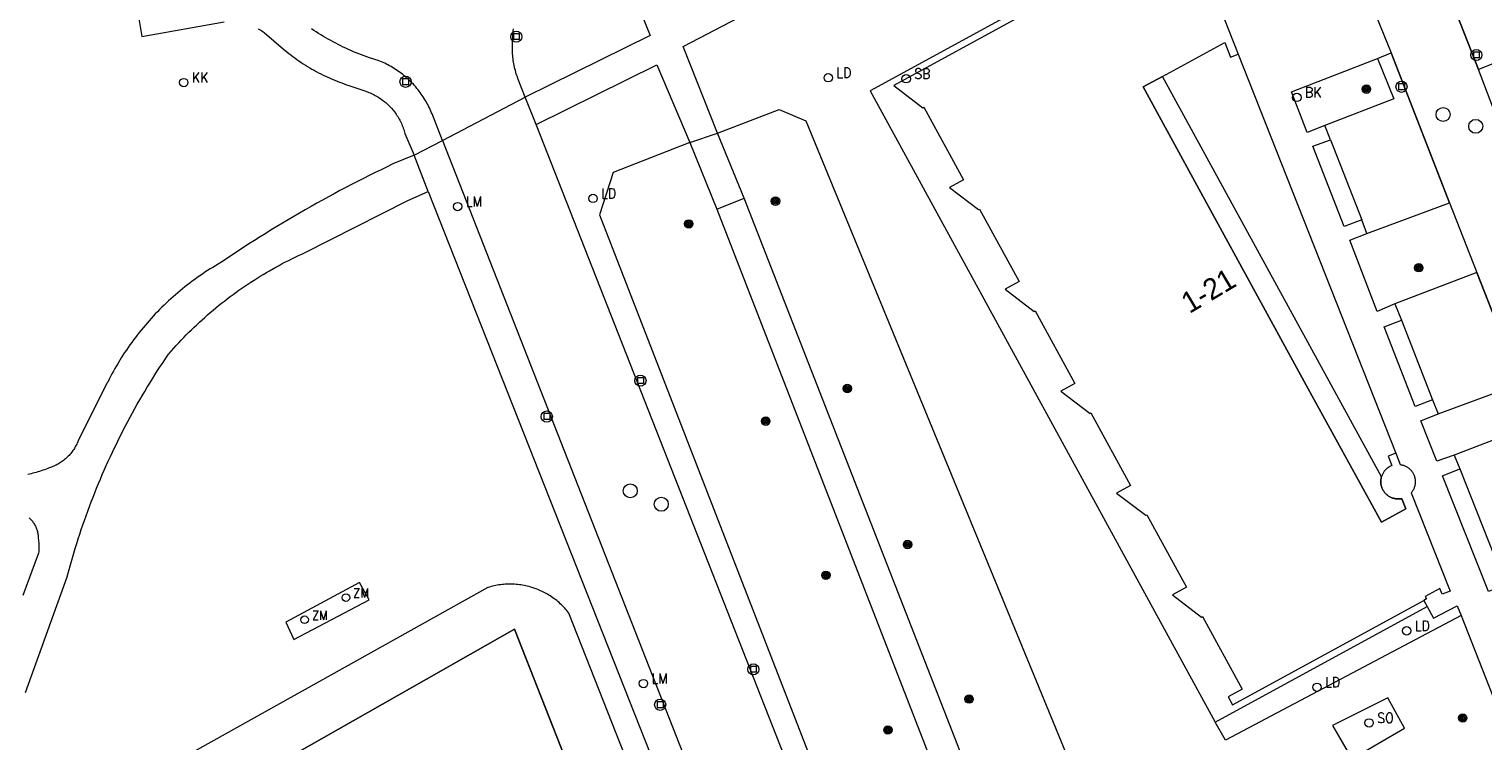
# Model space of a CAD drawing. Header units: metres. Extents: x 138165 to 154469, y 480134 to 494189.
# Tile 502 of 656: x 146039 to 146126, y 487595 to 487637. Entities that reach past the tile are written whole.
import ezdxf

# ---------------------------------------------------------------- set-up
doc = ezdxf.new("R2010")
doc.units = ezdxf.units.M
doc.header["$LTSCALE"] = 0.001
doc.header["$MEASUREMENT"] = 0
for name, color, linetype, lineweight in [('Level 5', 7, 'Continuous', 0), ('TOP-L-topo objecten punt', 7, 'Continuous', 0), ('TOP-L-topo objecten vlak', 7, 'Continuous', 0), ('TOP-L-verharding molgoot', 7, 'Continuous', 0), ('TOP-L-water beschoeiing', 7, 'Continuous', 0), ('TOP-T-topo huisnummering naamgeving', 7, 'Continuous', 0)]:
    doc.layers.add(name, color=color, linetype=linetype, lineweight=lineweight)
doc.styles.add('Style-INTL_ISO', font='INTL_ISO.shx')
doc.styles.add('Style-STANDARD', font='STANDARD.shx')

# ---------------------------------------------------------------- blocks, each defined once
blk = doc.blocks.new('24')
at = {"layer": 'TOP-L-topo objecten punt', "color": 7, "linetype": 'Continuous', "lineweight": 0}
for radius in [0.025, 0.0182, 0.0115, 0.005]:
    blk.add_circle((0, 0), radius, dxfattribs=at)
blk = doc.blocks.new('304')
at = {"layer": 'TOP-L-topo objecten punt', "color": 7, "linetype": 'Continuous', "lineweight": 0}
blk.add_circle((0, 0), 0.0225, dxfattribs=at)
at = {"layer": 'TOP-L-topo objecten punt', "color": 7, "linetype": 'Continuous', "lineweight": 0, "style": 'Style-STANDARD'}
blk.add_text('ZM', height=0.054, dxfattribs=at).set_placement((0.0435, 0))
blk = doc.blocks.new('129')
at = {"layer": 'TOP-L-topo objecten punt', "color": 7, "linetype": 'Continuous', "lineweight": 0}
blk.add_circle((0, 0), 0.025, dxfattribs=at)
at = {"layer": 'TOP-L-topo objecten punt', "color": 7, "linetype": 'Continuous', "lineweight": 0, "style": 'Style-STANDARD'}
blk.add_text('SO', height=0.06, dxfattribs=at).set_placement((0.0483, 0))
blk = doc.blocks.new('39')
at = {"layer": 'TOP-L-topo objecten punt', "color": 7, "linetype": 'Continuous', "lineweight": 0}
for p, q in [((0.0175, 0.0175), (-0.0175, 0.0175)), ((-0.0175, 0.0175), (-0.0175, -0.0175)), ((0.0175, 0.0175), (0.0175, -0.0175)), ((0.0175, -0.0175), (-0.0175, -0.0175))]:
    blk.add_line(p, q, dxfattribs=at)
blk.add_circle((0, 0), 0.0332, dxfattribs=at)
blk = doc.blocks.new('121')
at = {"layer": 'TOP-L-topo objecten punt', "color": 7, "linetype": 'Continuous', "lineweight": 0}
blk.add_circle((0, 0), 0.025, dxfattribs=at)
at = {"layer": 'TOP-L-topo objecten punt', "color": 7, "linetype": 'Continuous', "lineweight": 0, "style": 'Style-STANDARD'}
blk.add_text('LD', height=0.06, dxfattribs=at).set_placement((0.0483, 0))
blk = doc.blocks.new('*U13')
at = {"layer": 'Level 5', "color": 7, "linetype": 'Continuous', "lineweight": 0}
blk.add_circle((0, 0), 0.0415, dxfattribs=at)
blk = doc.blocks.new('150')
at = {"layer": 'Level 5', "color": 7, "linetype": 'Continuous', "lineweight": 0}
blk.add_blockref('*U13', (0, 0), dxfattribs=at)
blk = doc.blocks.new('72')
at = {"layer": 'TOP-L-topo objecten punt', "color": 7, "linetype": 'Continuous', "lineweight": 0}
blk.add_circle((0, 0), 0.025, dxfattribs=at)
at = {"layer": 'TOP-L-topo objecten punt', "color": 7, "linetype": 'Continuous', "lineweight": 0, "style": 'Style-STANDARD'}
blk.add_text('BK', height=0.06, dxfattribs=at).set_placement((0.0483, 0))
blk = doc.blocks.new('16')
at = {"layer": 'TOP-L-topo objecten punt', "color": 7, "linetype": 'Continuous', "lineweight": 0}
blk.add_circle((0, 0), 0.025, dxfattribs=at)
at = {"layer": 'TOP-L-topo objecten punt', "color": 7, "linetype": 'Continuous', "lineweight": 0, "style": 'Style-STANDARD'}
blk.add_text('LM', height=0.06, dxfattribs=at).set_placement((0.0483, 0))
blk = doc.blocks.new('119')
at = {"layer": 'TOP-L-topo objecten punt', "color": 7, "linetype": 'Continuous', "lineweight": 0}
blk.add_circle((0, 0), 0.025, dxfattribs=at)
at = {"layer": 'TOP-L-topo objecten punt', "color": 7, "linetype": 'Continuous', "lineweight": 0, "style": 'Style-STANDARD'}
blk.add_text('KK', height=0.06, dxfattribs=at).set_placement((0.0483, 0))
blk = doc.blocks.new('175')
at = {"layer": 'TOP-L-topo objecten punt', "color": 7, "linetype": 'Continuous', "lineweight": 0}
blk.add_circle((0, 0), 0.025, dxfattribs=at)
at = {"layer": 'TOP-L-topo objecten punt', "color": 7, "linetype": 'Continuous', "lineweight": 0, "style": 'Style-STANDARD'}
blk.add_text('SB', height=0.06, dxfattribs=at).set_placement((0.0483, 0))

msp = doc.modelspace()

# ---------------------------------------------------------------- linework, layer by layer
at = {"layer": 'TOP-L-topo objecten vlak', "flags": 128}
for points in [[(146080.163, 487630.656), (146078.107, 487635.812), (146088.494, 487641.238), (146105.573, 487649.787)], [(146072.211, 487646.185), (146076.152, 487636.472), (146068.732, 487632.797)], [(146108.091, 487642.973), (146111.084, 487635.371)], [(146125.351, 487634.456), (146122.819, 487640.93)], [(146118.647, 487639.204), (146120.17, 487635.433)], [(146045.644, 487638.313), (146045.958, 487636.413), (146050.852, 487637.275)], [(146097.976, 487637.955), (146089.221, 487633.179), (146109.709, 487595.656)], [(146098.165, 487637.619), (146090.62, 487633.494), (146092.348, 487632.175), (146092.406, 487632.207), (146094.763, 487627.897), (146093.928, 487627.44), (146095.657, 487626.122), (146095.715, 487626.152), (146098.072, 487621.842), (146097.238, 487621.385), (146098.967, 487620.068), (146099.025, 487620.1), (146101.382, 487615.787), (146100.548, 487615.331), (146102.277, 487614.012), (146102.334, 487614.044), (146104.692, 487609.733), (146103.857, 487609.276), (146105.586, 487607.958), (146105.644, 487607.989), (146108.001, 487603.678), (146107.167, 487603.221), (146108.896, 487601.903), (146108.954, 487601.935), (146111.311, 487597.623), (146110.476, 487597.167), (146110.74, 487596.684), (146122.099, 487602.896)], [(146052.875, 487636.866), (146052.949, 487636.825), (146053.022, 487636.783), (146053.094, 487636.739), (146053.165, 487636.693), (146053.235, 487636.645), (146054.376, 487635.666), (146054.457, 487635.598), (146054.574, 487635.502), (146054.692, 487635.407), (146054.811, 487635.315), (146054.931, 487635.223), (146055.052, 487635.134), (146055.175, 487635.046), (146055.298, 487634.96), (146055.423, 487634.875), (146055.549, 487634.792), (146055.676, 487634.71), (146055.805, 487634.631), (146055.934, 487634.553), (146056.064, 487634.477), (146056.195, 487634.402), (146056.327, 487634.329), (146056.46, 487634.258), (146056.595, 487634.189), (146056.729, 487634.122), (146056.865, 487634.056), (146057.002, 487633.992), (146057.14, 487633.93), (146057.278, 487633.87), (146057.417, 487633.812), (146057.557, 487633.755), (146057.698, 487633.701), (146057.839, 487633.648), (146057.981, 487633.597), (146058.124, 487633.548), (146058.267, 487633.501), (146059.264, 487633.154), (146059.288, 487633.146), (146059.368, 487633.118), (146059.446, 487633.087), (146059.525, 487633.055), (146059.602, 487633.021), (146059.678, 487632.986), (146059.754, 487632.948), (146059.829, 487632.909), (146059.902, 487632.868), (146059.975, 487632.825), (146060.047, 487632.781), (146060.187, 487632.687), (146060.255, 487632.637), (146060.322, 487632.586), (146060.388, 487632.533), (146060.453, 487632.479), (146060.516, 487632.424), (146060.578, 487632.366), (146060.639, 487632.308), (146060.698, 487632.248), (146060.756, 487632.186), (146060.813, 487632.123), (146060.867, 487632.059), (146060.921, 487631.994), (146060.972, 487631.927), (146061.023, 487631.859), (146061.071, 487631.79), (146061.118, 487631.72), (146061.163, 487631.649), (146061.207, 487631.576), (146061.248, 487631.503), (146061.288, 487631.429), (146061.327, 487631.354), (146061.363, 487631.277), (146061.398, 487631.201), (146061.431, 487631.123), (146061.462, 487631.044), (146061.491, 487630.965), (146061.518, 487630.885), (146061.543, 487630.805), (146061.567, 487630.724), (146061.588, 487630.642), (146062.135, 487629.354)], [(146063.817, 487630.232), (146063.198, 487631.811), (146063.17, 487631.879), (146063.129, 487631.977), (146063.086, 487632.074), (146063.041, 487632.17), (146062.994, 487632.266), (146062.946, 487632.36), (146062.896, 487632.453), (146062.844, 487632.546), (146062.79, 487632.637), (146062.734, 487632.728), (146062.677, 487632.817), (146062.618, 487632.906), (146062.558, 487632.993), (146062.496, 487633.079), (146062.432, 487633.164), (146062.367, 487633.248), (146062.3, 487633.33), (146062.231, 487633.411), (146062.161, 487633.491), (146062.09, 487633.569), (146062.017, 487633.647), (146061.943, 487633.722), (146061.867, 487633.797), (146061.79, 487633.87), (146061.711, 487633.941), (146061.632, 487634.011), (146061.55, 487634.079), (146061.468, 487634.146), (146061.384, 487634.211), (146061.299, 487634.275), (146061.213, 487634.337), (146061.126, 487634.398), (146061.038, 487634.457), (146060.948, 487634.514), (146060.858, 487634.569), (146060.766, 487634.623), (146060.674, 487634.675), (146060.58, 487634.725), (146060.486, 487634.774), (146060.391, 487634.82), (146060.294, 487634.865), (146060.197, 487634.908), (146060.1, 487634.95), (146060.001, 487634.989), (146059.55, 487635.128), (146059.482, 487635.151), (146059.323, 487635.206), (146059.165, 487635.262), (146059.008, 487635.321), (146058.851, 487635.381), (146058.695, 487635.443), (146058.54, 487635.507), (146058.386, 487635.573), (146058.232, 487635.641), (146058.08, 487635.71), (146057.928, 487635.781), (146057.777, 487635.855), (146057.627, 487635.929), (146057.477, 487636.006), (146057.329, 487636.085), (146057.182, 487636.165), (146057.035, 487636.247), (146056.89, 487636.331), (146056.746, 487636.416), (146056.602, 487636.503), (146056.46, 487636.592), (146056.319, 487636.683), (146056.179, 487636.775), (146056.04, 487636.869)], [(146068.732, 487632.797), (146068.303, 487633.911), (146068.268, 487634.006), (146068.236, 487634.101), (146068.205, 487634.197), (146068.176, 487634.293), (146068.149, 487634.39), (146068.124, 487634.488), (146068.101, 487634.586), (146068.08, 487634.684), (146068.061, 487634.783), (146068.044, 487634.882), (146068.028, 487634.981), (146068.015, 487635.081), (146068.004, 487635.181), (146067.995, 487635.282), (146067.987, 487635.382), (146067.982, 487635.482), (146067.979, 487635.583), (146067.978, 487635.684), (146067.978, 487635.784), (146067.981, 487635.885), (146067.986, 487635.986), (146067.988, 487636.024), (146068.019, 487636.753), (146068.033, 487636.867)], [(146130.243, 487636.385), (146125.351, 487634.456)], [(146120.44, 487611.643), (146119.98, 487611.463), (146120.198, 487610.904), (146120.156, 487610.887), (146120.115, 487610.867), (146120.075, 487610.846), (146120.036, 487610.823), (146119.998, 487610.799), (146119.947, 487610.763), (146119.912, 487610.735), (146119.878, 487610.705), (146119.845, 487610.673), (146119.814, 487610.64), (146119.784, 487610.606), (146119.756, 487610.571), (146119.73, 487610.534), (146119.705, 487610.496), (146119.681, 487610.457), (146119.659, 487610.417), (146119.64, 487610.377), (146119.622, 487610.335), (146119.606, 487610.293), (146119.592, 487610.25), (146119.579, 487610.206), (146119.569, 487610.162), (146119.561, 487610.118), (146119.555, 487610.073), (146119.55, 487610.028), (146119.548, 487609.982), (146119.548, 487609.937), (146119.549, 487609.892), (146119.553, 487609.847), (146119.558, 487609.802), (146119.566, 487609.757), (146119.576, 487609.713), (146119.587, 487609.669), (146119.601, 487609.626), (146119.616, 487609.584), (146119.632, 487609.542), (146119.651, 487609.501), (146119.672, 487609.46), (146119.695, 487609.421), (146119.719, 487609.383), (146119.745, 487609.346), (146119.772, 487609.31), (146119.802, 487609.275), (146119.832, 487609.242), (146119.864, 487609.209), (146119.898, 487609.179), (146119.933, 487609.15), (146119.969, 487609.122), (146120.006, 487609.096), (146120.044, 487609.072), (146120.083, 487609.05), (146120.124, 487609.028), (146120.165, 487609.009), (146120.207, 487608.992), (146120.249, 487608.977), (146120.293, 487608.964), (146120.336, 487608.953), (146120.381, 487608.943), (146120.425, 487608.936), (146120.47, 487608.93), (146120.515, 487608.927), (146120.561, 487608.925), (146120.606, 487608.926), (146120.651, 487608.929), (146120.696, 487608.933), (146120.741, 487608.94), (146120.795, 487608.931), (146121.03, 487608.333), (146119.582, 487607.544), (146115.238, 487615.471), (146108.62, 487627.579), (146105.432, 487633.413), (146106.573, 487634.037), (146110.279, 487636.063), (146110.624, 487635.19), (146111.084, 487635.371)], [(146111.084, 487635.371), (146120.44, 487611.643)], [(146119.346, 487635.107), (146120.17, 487635.433)], [(146120.17, 487635.433), (146123.632, 487626.528)], [(146069.383, 487631.178), (146076.555, 487634.731), (146078.512, 487630.104)], [(146116.23, 487631.123), (146115.172, 487630.707), (146114.245, 487633.121), (146119.346, 487635.107)], [(146119.346, 487635.107), (146120.313, 487632.704), (146116.23, 487631.123)], [(146115.238, 487615.471), (146119.582, 487607.544), (146121.03, 487608.333), (146120.795, 487608.931), (146120.741, 487608.94), (146120.696, 487608.933), (146120.651, 487608.929), (146120.606, 487608.926), (146120.561, 487608.925), (146120.515, 487608.927), (146120.47, 487608.93), (146120.425, 487608.936), (146120.381, 487608.943), (146120.336, 487608.953), (146120.293, 487608.964), (146120.249, 487608.977), (146120.207, 487608.992), (146120.165, 487609.009), (146120.124, 487609.028), (146120.083, 487609.05), (146120.044, 487609.072), (146120.006, 487609.096), (146119.969, 487609.122), (146119.933, 487609.15), (146119.898, 487609.179), (146119.864, 487609.209), (146119.832, 487609.242), (146119.802, 487609.275), (146119.772, 487609.31), (146119.745, 487609.346), (146119.719, 487609.383), (146119.695, 487609.421), (146119.672, 487609.46), (146119.651, 487609.501), (146119.632, 487609.542), (146119.616, 487609.584), (146119.601, 487609.626), (146119.587, 487609.669), (146119.576, 487609.713), (146119.566, 487609.757), (146119.558, 487609.802), (146119.553, 487609.847), (146119.549, 487609.892), (146119.548, 487609.937), (146119.548, 487609.982), (146119.55, 487610.028), (146119.555, 487610.073), (146119.561, 487610.118), (146119.569, 487610.162), (146119.579, 487610.206), (146119.586, 487610.229), (146106.573, 487634.037), (146105.432, 487633.413), (146108.62, 487627.579), (146115.238, 487615.471)], [(146126.209, 487632.221), (146125.351, 487634.456)], [(146063.817, 487630.232), (146068.732, 487632.797)], [(146069.383, 487631.178), (146068.732, 487632.797)], [(146080.163, 487630.656), (146083.819, 487632.067), (146085.402, 487631.399), (146104.869, 487584.036)], [(146089.897, 487578.945), (146069.383, 487631.178)], [(146116.563, 487630.265), (146116.23, 487631.123)], [(146062.135, 487629.354), (146063.817, 487630.232)], [(146063.817, 487630.232), (146084.735, 487576.891)], [(146078.512, 487630.104), (146080.163, 487630.656)], [(146081.73, 487626.805), (146080.163, 487630.656)], [(146118.427, 487625.515), (146117.378, 487625.119), (146115.516, 487629.896), (146116.563, 487630.265)], [(146116.563, 487630.265), (146118.427, 487625.515)], [(146062.135, 487629.354), (146060.879, 487628.834), (146060.526, 487628.665), (146060.173, 487628.494), (146059.821, 487628.322), (146059.471, 487628.147), (146059.121, 487627.971), (146058.772, 487627.793), (146058.424, 487627.614), (146058.077, 487627.432), (146057.731, 487627.249), (146057.385, 487627.064), (146057.041, 487626.877), (146056.698, 487626.689), (146056.355, 487626.498), (146056.014, 487626.306), (146055.674, 487626.112), (146055.334, 487625.917), (146054.996, 487625.72), (146054.658, 487625.521), (146054.322, 487625.32), (146053.987, 487625.118), (146053.652, 487624.914), (146053.319, 487624.708), (146052.987, 487624.5), (146052.656, 487624.291), (146052.326, 487624.08), (146051.997, 487623.868), (146051.669, 487623.653), (146051.342, 487623.437), (146051.016, 487623.22), (146050.692, 487623.001), (146050.648, 487622.971), (146050.489, 487622.879), (146050.331, 487622.785), (146050.174, 487622.69), (146050.019, 487622.593), (146049.864, 487622.494), (146049.71, 487622.394), (146049.558, 487622.292), (146049.406, 487622.188), (146049.256, 487622.083), (146049.107, 487621.976), (146048.959, 487621.867), (146048.812, 487621.757), (146048.667, 487621.645), (146048.523, 487621.532), (146048.38, 487621.417), (146048.238, 487621.3), (146048.097, 487621.182), (146047.958, 487621.062), (146047.82, 487620.941), (146047.684, 487620.819), (146047.548, 487620.695), (146047.415, 487620.569), (146047.282, 487620.442), (146047.151, 487620.314), (146047.021, 487620.184), (146046.893, 487620.053), (146046.766, 487619.92), (146046.641, 487619.786), (146046.517, 487619.651), (146046.394, 487619.514), (146046.274, 487619.376), (146046.154, 487619.236), (146046.036, 487619.096), (146045.92, 487618.954), (146045.805, 487618.811), (146045.692, 487618.666), (146045.58, 487618.521), (146045.47, 487618.374), (146045.362, 487618.226), (146045.255, 487618.076), (146045.15, 487617.926), (146045.046, 487617.775), (146044.944, 487617.622), (146044.844, 487617.468), (146044.745, 487617.313), (146044.553, 487617.001), (146044.46, 487616.843), (146044.368, 487616.684), (146044.278, 487616.524), (146044.19, 487616.363), (146044.104, 487616.201), (146044.019, 487616.038), (146043.936, 487615.874), (146043.91, 487615.822), (146042.187, 487612.391), (146042.159, 487612.322), (146042.13, 487612.254), (146042.099, 487612.187), (146042.066, 487612.121), (146042.031, 487612.055), (146041.994, 487611.991), (146041.956, 487611.928), (146041.916, 487611.865), (146041.874, 487611.804), (146041.831, 487611.744), (146041.786, 487611.685), (146041.74, 487611.627), (146041.692, 487611.571), (146041.642, 487611.516), (146041.591, 487611.462), (146041.539, 487611.41), (146041.485, 487611.359), (146041.43, 487611.31), (146041.373, 487611.262), (146041.315, 487611.215), (146041.256, 487611.171), (146041.196, 487611.128), (146041.135, 487611.086), (146041.072, 487611.046), (146041.009, 487611.008), (146040.944, 487610.972), (146040.879, 487610.937), (146040.813, 487610.904), (146040.745, 487610.873), (146040.677, 487610.844), (146040.609, 487610.816), (146040.539, 487610.791), (146040.469, 487610.767), (146040.387, 487610.742), (146040.29, 487610.702), (146040.193, 487610.664), (146040.094, 487610.627), (146039.995, 487610.593), (146039.896, 487610.56), (146039.796, 487610.529), (146039.695, 487610.5), (146039.594, 487610.473), (146039.492, 487610.448), (146039.389, 487610.425), (146039.287, 487610.404), (146039.184, 487610.385)], [(146062.972, 487627.191), (146062.135, 487629.354)], [(146078.512, 487630.104), (146073.964, 487628.321), (146073.139, 487625.814), (146091.528, 487578.397)], [(146078.512, 487630.104), (146080.111, 487626.142)], [(146039.058, 487597.415), (146041.532, 487604.303), (146041.607, 487604.585), (146041.684, 487604.867), (146041.762, 487605.148), (146041.843, 487605.429), (146041.925, 487605.709), (146042.01, 487605.988), (146042.096, 487606.267), (146042.184, 487606.545), (146042.275, 487606.823), (146042.367, 487607.1), (146042.461, 487607.377), (146042.556, 487607.652), (146042.654, 487607.927), (146042.754, 487608.202), (146042.855, 487608.476), (146042.959, 487608.749), (146043.064, 487609.021), (146043.171, 487609.293), (146043.28, 487609.563), (146043.391, 487609.834), (146043.503, 487610.103), (146043.618, 487610.371), (146043.734, 487610.639), (146043.852, 487610.906), (146043.972, 487611.172), (146044.094, 487611.438), (146044.218, 487611.702), (146044.343, 487611.966), (146044.471, 487612.229), (146044.6, 487612.49), (146044.73, 487612.751), (146044.863, 487613.012), (146044.997, 487613.271), (146045.134, 487613.529), (146045.271, 487613.786), (146045.411, 487614.043), (146045.553, 487614.298), (146045.696, 487614.552), (146045.841, 487614.806), (146045.987, 487615.058), (146046.136, 487615.31), (146046.286, 487615.56), (146046.438, 487615.81), (146046.591, 487616.058), (146046.746, 487616.305), (146046.903, 487616.551), (146047.062, 487616.796), (146047.222, 487617.041), (146047.384, 487617.283), (146047.548, 487617.525), (146047.579, 487617.571), (146047.721, 487617.733), (146047.865, 487617.894), (146048.01, 487618.054), (146048.157, 487618.213), (146048.305, 487618.37), (146048.455, 487618.525), (146048.606, 487618.68), (146048.758, 487618.832), (146048.912, 487618.984), (146049.068, 487619.134), (146049.224, 487619.282), (146049.382, 487619.429), (146049.542, 487619.575), (146049.702, 487619.719), (146049.864, 487619.862), (146050.028, 487620.003), (146050.193, 487620.143), (146050.359, 487620.281), (146050.526, 487620.417), (146050.694, 487620.552), (146050.864, 487620.686), (146051.035, 487620.818), (146051.207, 487620.948), (146051.381, 487621.076), (146051.555, 487621.203), (146051.731, 487621.329), (146051.908, 487621.453), (146052.086, 487621.575), (146052.265, 487621.695), (146052.445, 487621.814), (146052.627, 487621.931), (146052.809, 487622.047), (146052.992, 487622.161), (146053.177, 487622.273), (146053.363, 487622.383), (146053.549, 487622.492), (146053.925, 487622.704), (146054.115, 487622.807), (146054.305, 487622.909), (146054.497, 487623.009), (146054.689, 487623.107), (146054.882, 487623.203), (146055.076, 487623.297), (146055.271, 487623.39), (146055.467, 487623.481), (146055.588, 487623.536), (146061.755, 487626.66), (146062.972, 487627.191)], [(146062.972, 487627.191), (146083.074, 487576.236)], [(146080.111, 487626.142), (146081.73, 487626.805)], [(146100.912, 487582.59), (146099.222, 487581.994), (146081.73, 487626.805)], [(146080.111, 487626.142), (146097.763, 487580.704), (146096.931, 487580.36)], [(146118.728, 487624.697), (146123.632, 487626.528)], [(146123.632, 487626.528), (146125.254, 487622.381)], [(146118.728, 487624.697), (146118.427, 487625.515)], [(146120.391, 487620.531), (146119.339, 487620.06), (146117.699, 487624.301), (146118.728, 487624.697)], [(146125.254, 487622.381), (146120.391, 487620.531)], [(146125.254, 487622.381), (146132.158, 487604.79)], [(146120.391, 487620.531), (146120.782, 487619.55)], [(146122.612, 487614.82), (146121.58, 487614.415), (146119.738, 487619.158), (146120.782, 487619.55)], [(146120.782, 487619.55), (146122.612, 487614.82)], [(146122.958, 487613.976), (146127.088, 487615.507), (146128.022, 487613.105), (146123.905, 487611.525)], [(146122.612, 487614.82), (146122.958, 487613.976)], [(146123.905, 487611.525), (146122.883, 487611.163), (146121.917, 487613.566), (146122.958, 487613.976)], [(146120.44, 487611.643), (146120.705, 487610.966), (146120.763, 487610.957), (146120.808, 487610.947), (146120.851, 487610.936), (146120.895, 487610.922), (146120.937, 487610.907), (146120.979, 487610.89), (146121.02, 487610.871), (146121.061, 487610.85), (146121.1, 487610.828), (146121.138, 487610.804), (146121.176, 487610.778), (146121.212, 487610.75), (146121.246, 487610.721), (146121.28, 487610.691), (146121.312, 487610.659), (146121.342, 487610.626), (146121.372, 487610.591), (146121.399, 487610.555), (146121.425, 487610.518), (146121.45, 487610.48), (146121.472, 487610.441), (146121.493, 487610.401), (146121.512, 487610.36), (146121.529, 487610.318), (146121.544, 487610.275), (146121.557, 487610.232), (146121.569, 487610.188), (146121.578, 487610.144), (146121.586, 487610.099), (146121.591, 487610.053), (146121.595, 487610.008), (146121.597, 487609.963), (146121.596, 487609.918), (146121.594, 487609.873), (146121.59, 487609.827), (146121.583, 487609.784), (146121.575, 487609.739), (146121.565, 487609.695), (146121.553, 487609.651), (146121.539, 487609.608), (146121.523, 487609.566), (146121.504, 487609.524), (146121.484, 487609.484), (146121.463, 487609.444), (146121.44, 487609.405), (146121.415, 487609.367), (146121.388, 487609.33), (146121.36, 487609.295), (146123.658, 487603.439), (146123.198, 487603.258), (146123.061, 487603.608), (146122.182, 487603.126), (146122.262, 487602.981), (146122.099, 487602.896)], [(146123.905, 487611.525), (146124.241, 487610.711)], [(146126.965, 487603.799), (146125.946, 487603.417), (146123.215, 487610.304), (146124.241, 487610.711)], [(146124.241, 487610.711), (146126.965, 487603.799)], [(146039.267, 487607.796), (146039.308, 487607.758), (146039.349, 487607.719), (146039.388, 487607.679), (146039.425, 487607.637), (146039.461, 487607.594), (146039.495, 487607.549), (146039.528, 487607.504), (146039.559, 487607.457), (146039.589, 487607.409), (146039.616, 487607.36), (146039.642, 487607.311), (146039.667, 487607.26), (146039.689, 487607.208), (146039.71, 487607.156), (146039.728, 487607.103), (146039.745, 487607.049), (146039.76, 487606.995), (146039.773, 487606.941), (146039.784, 487606.885), (146039.793, 487606.83), (146039.8, 487606.774), (146039.805, 487606.718), (146039.808, 487606.662), (146039.809, 487606.606), (146039.808, 487606.565), (146039.82, 487606.487), (146039.83, 487606.408), (146039.838, 487606.329), (146039.845, 487606.25), (146039.849, 487606.171), (146039.851, 487606.092), (146039.851, 487606.012), (146039.849, 487605.933), (146039.846, 487605.854), (146039.84, 487605.775), (146039.833, 487605.706), (146038.892, 487603.183)], [(146083.467, 487571.304), (146071.325, 487602.144), (146071.267, 487602.218), (146071.207, 487602.29), (146071.146, 487602.361), (146071.083, 487602.431), (146071.019, 487602.5), (146070.953, 487602.567), (146070.886, 487602.633), (146070.818, 487602.697), (146070.748, 487602.76), (146070.677, 487602.821), (146070.604, 487602.881), (146070.53, 487602.939), (146070.456, 487602.996), (146070.379, 487603.051), (146070.302, 487603.104), (146070.224, 487603.156), (146070.144, 487603.206), (146070.064, 487603.255), (146069.982, 487603.301), (146069.9, 487603.346), (146069.816, 487603.389), (146069.732, 487603.431), (146069.647, 487603.47), (146069.561, 487603.508), (146069.474, 487603.544), (146069.386, 487603.578), (146069.298, 487603.61), (146069.209, 487603.64), (146069.12, 487603.669), (146069.03, 487603.695), (146068.939, 487603.72), (146068.848, 487603.742), (146068.756, 487603.763), (146068.664, 487603.781), (146068.572, 487603.798), (146068.479, 487603.813), (146068.386, 487603.826), (146068.292, 487603.837), (146068.199, 487603.845), (146068.105, 487603.852), (146068.011, 487603.857), (146067.918, 487603.86), (146067.824, 487603.861), (146067.73, 487603.859), (146067.636, 487603.856), (146067.542, 487603.851), (146067.448, 487603.844), (146067.355, 487603.835), (146067.262, 487603.824), (146067.169, 487603.81), (146067.076, 487603.795), (146066.984, 487603.778), (146066.892, 487603.759), (146066.8, 487603.738), (146066.709, 487603.715), (146066.618, 487603.69), (146066.517, 487603.66), (146047.004, 487592.765)], [(146058.896, 487603.967), (146054.512, 487601.592), (146054.99, 487600.567), (146059.475, 487602.922), (146058.896, 487603.967)], [(146122.099, 487602.896), (146122.293, 487602.536)], [(146122.293, 487602.536), (146122.671, 487601.836), (146124.088, 487602.576), (146124.313, 487602.003)], [(146109.709, 487595.656), (146122.293, 487602.536)], [(146124.313, 487602.003), (146110.332, 487594.589), (146109.709, 487595.656)], [(146124.313, 487602.003), (146131.328, 487584.134)], [(146079.315, 487572.61), (146068.09, 487601.185), (146049.814, 487590.791), (146057.08, 487578.731)], [(146117.832, 487593.485), (146120.952, 487595.291), (146119.967, 487597.098), (146116.682, 487595.456), (146117.832, 487593.485)]]:
    msp.add_lwpolyline(points, dxfattribs=at)
at = {"layer": 'TOP-L-verharding molgoot', "flags": 128}
for points in [[(146122.819, 487640.93), (146125.351, 487634.456)], [(146123.632, 487626.528), (146120.17, 487635.433)], [(146132.158, 487604.79), (146125.254, 487622.381)]]:
    msp.add_lwpolyline(points, dxfattribs=at)
at = {"layer": 'TOP-L-water beschoeiing', "flags": 128}
msp.add_lwpolyline([(146057.08, 487578.731), (146049.814, 487590.791), (146068.09, 487601.185), (146079.315, 487572.61)], dxfattribs=at)

# ---------------------------------------------------------------- block references
at = {"layer": 'TOP-L-topo objecten punt', "xscale": 10, "yscale": 10, "zscale": 10}
for name, p in [('39', (146068.207, 487636.399)), ('39', (146125.221, 487635.313)), ('121', (146086.733, 487633.963)), ('175', (146091.359, 487633.902)), ('119', (146048.452, 487633.674)), ('39', (146061.627, 487633.722)), ('39', (146120.778, 487633.423)), ('72', (146114.561, 487632.792)), ('24', (146118.694, 487633.283)), ('150', (146123.248, 487631.776)), ('150', (146125.184, 487631.072)), ('16', (146064.723, 487626.301)), ('121', (146072.761, 487626.786)), ('24', (146083.597, 487626.625)), ('24', (146078.443, 487625.271)), ('24', (146121.799, 487622.668)), ('39', (146075.578, 487615.955)), ('24', (146087.864, 487615.488)), ('39', (146070.015, 487613.823)), ('24', (146083.021, 487613.548)), ('150', (146074.976, 487609.408)), ('150', (146076.816, 487608.608)), ('24', (146091.442, 487606.217)), ('24', (146086.591, 487604.386)), ('304', (146058.084, 487603.063)), ('304', (146055.634, 487601.742)), ('121', (146121.085, 487601.087)), ('39', (146082.284, 487598.794)), ('16', (146075.752, 487597.951)), ('121', (146115.758, 487597.728)), ('39', (146076.748, 487596.691)), ('24', (146095.093, 487597.03)), ('129', (146118.852, 487595.609)), ('24', (146124.414, 487595.904)), ('24', (146090.273, 487595.189))]:
    msp.add_blockref(name, p, dxfattribs=at)

# ---------------------------------------------------------------- texts
at = {"layer": 'TOP-T-topo huisnummering naamgeving', "style": 'Style-INTL_ISO'}
msp.add_text('1-21', height=1.25, rotation=30.7, dxfattribs=at).set_placement((146108.183, 487619.912))

doc.saveas('drawing.dxf')
